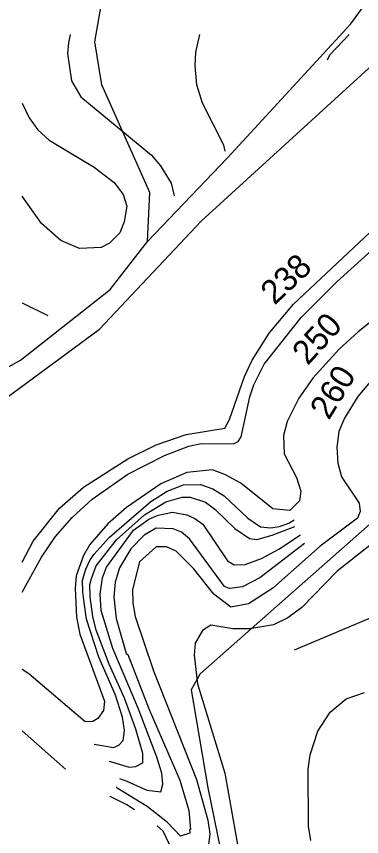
# Model space of a CAD drawing. Extents: x -662500 to -655523, y -1056000 to -1049993.
# Drawn here: x -661594.7 to -661450.5, y -1051348.6 to -1051005.9 of the extents above; entities that cross this region are included whole.
import ezdxf

# ---------------------------------------------------------------- set-up
doc = ezdxf.new("R2010")
doc.units = 0
doc.layers.add('Vrstva 24', color=7, linetype='Continuous')
doc.layers.add('Vrstva 7', color=7, linetype='Continuous')

msp = doc.modelspace()

# ---------------------------------------------------------------- linework, layer by layer
at = {"layer": 'Vrstva 24'}
for points in [[(-661540, -1051100), (-661539, -1051079.5), (-661559, -1051034.5), (-661562, -1051016.5), (-661558, -1050994), (-661542.5, -1050971.5), (-661533.5, -1050952.5), (-661532.5, -1050931), (-661540.5, -1050908.5), (-661567, -1050866), (-661590, -1050833), (-661617.5, -1050785.5), (-661624.5, -1050764.5), (-661629, -1050719.5), (-661632, -1050692), (-661638, -1050674.5), (-661648, -1050652), (-661661, -1050629), (-661670, -1050620.5), (-661686, -1050593.5), (-661692, -1050559)], [(-661540, -1051100), (-661506.5, -1051065), (-661455, -1051009), (-661422.5, -1050964), (-661405.5, -1050923.5), (-661390, -1050874), (-661389, -1050846.5), (-661393, -1050824), (-661398.5, -1050815.5), (-661411, -1050792), (-661463.5, -1050725.5), (-661505, -1050677), (-661536.5, -1050649), (-661556.5, -1050622), (-661579.59, -1050581.23)], [(-661706.5, -1051244.5), (-661560, -1051136.5), (-661517.5, -1051091.5), (-661377.5, -1050963.5), (-661384, -1050954), (-661387.79, -1050951.02), (-661386.97, -1050945.78), (-661365.77, -1050928.71), (-661352.27, -1050921), (-661347.04, -1050913.02), (-661342.09, -1050891.26), (-661341.81, -1050878.87), (-661344.01, -1050864.83), (-661344.43, -1050845.01), (-661345.8, -1050828.76), (-661349.66, -1050812.52)], [(-661946.5, -1051446.5), (-661941, -1051447), (-661917, -1051443), (-661881, -1051429), (-661854.5, -1051410.5), (-661832, -1051383.5), (-661816, -1051347.5), (-661806.5, -1051337.5), (-661799, -1051335), (-661763, -1051328.5), (-661755.5, -1051320.5), (-661751, -1051307), (-661758, -1051253), (-661754.5, -1051239.5), (-661742, -1051226), (-661716, -1051208), (-661698.5, -1051198.5), (-661626.5, -1051168), (-661593, -1051149.5), (-661555.5, -1051120), (-661540, -1051100)], [(-661432.95, -1051183.41), (-661444.24, -1051190.57), (-661443.41, -1051196.35), (-661431.57, -1051204.33), (-661517.9, -1051280.61), (-661521.75, -1051287.21), (-661514.73, -1051328.24), (-661509.5, -1051354.12)]]:
    msp.add_lwpolyline(points, dxfattribs=at)
at = {"layer": 'Vrstva 7'}
for p, q in [((-661572.22, -1051013.4), (-661573, -1051016.87)), ((-661519.71, -1051020.83), (-661518.15, -1051013.46)), ((-661518.15, -1051013.46), (-661518.13, -1051013.4)), ((-661463.73, -1051021.97), (-661455.71, -1051013.4)), ((-661573, -1051016.87), (-661573.42, -1051021.4)), ((-661519.99, -1051026.5), (-661519.71, -1051020.83)), ((-661573.42, -1051021.4), (-661571.72, -1051032.74)), ((-661464.81, -1051024.05), (-661463.73, -1051021.97)), ((-661519.29, -1051034.44), (-661519.99, -1051026.5)), ((-661571.72, -1051032.74), (-661567.75, -1051039.54)), ((-661517.02, -1051042.09), (-661519.29, -1051034.44)), ((-661567.75, -1051039.54), (-661538.28, -1051063.92)), ((-661592.25, -1051042.15), (-661589.44, -1051048.33)), ((-661508, -1051059.65), (-661517.02, -1051042.09)), ((-661589.44, -1051048.33), (-661585.75, -1051053.29)), ((-661585.75, -1051053.29), (-661581.08, -1051057.54)), ((-661581.08, -1051057.54), (-661562.23, -1051068.88)), ((-661507.57, -1051062.25), (-661508, -1051059.65)), ((-661538.28, -1051063.92), (-661534.45, -1051068.31)), ((-661562.23, -1051068.88), (-661553.86, -1051075.25)), ((-661534.45, -1051068.31), (-661530.06, -1051075.54)), ((-661553.86, -1051075.25), (-661550.18, -1051080.35)), ((-661530.06, -1051075.54), (-661528.86, -1051080.92)), ((-661584.19, -1051092.4), (-661592.25, -1051081)), ((-661550.18, -1051080.35), (-661548.59, -1051085.23)), ((-661548.59, -1051085.23), (-661549.67, -1051091.69)), ((-661478.9, -1051126.13), (-661438.22, -1051087.72)), ((-661576.11, -1051099.49), (-661584.19, -1051092.4)), ((-661549.67, -1051091.69), (-661551.46, -1051096.36)), ((-661551.46, -1051096.36), (-661555.77, -1051100.66)), ((-661568.32, -1051102.89), (-661576.11, -1051099.49)), ((-661559.36, -1051102.46), (-661568.32, -1051102.89)), ((-661555.77, -1051100.66), (-661559.36, -1051102.46)), ((-661460.9, -1051116.78), (-661444.74, -1051102.18)), ((-661475.78, -1051131.66), (-661460.9, -1051116.78)), ((-661592.25, -1051125.5), (-661581.6, -1051130.82)), ((-661489.1, -1051138.18), (-661478.9, -1051126.13)), ((-661437.94, -1051126.55), (-661451.97, -1051137.61)), ((-661491.23, -1051151.21), (-661475.78, -1051131.66)), ((-661451.97, -1051137.61), (-661459.91, -1051144.98)), ((-661496.19, -1051149.51), (-661489.1, -1051138.18)), ((-661459.91, -1051144.98), (-661470.82, -1051157.02)), ((-661499.45, -1051156.31), (-661496.19, -1051149.51)), ((-661495.48, -1051159.86), (-661491.23, -1051151.21)), ((-661505.68, -1051174.31), (-661499.45, -1051156.31)), ((-661470.82, -1051157.02), (-661476.77, -1051165.39)), ((-661445.45, -1051156.74), (-661452.11, -1051164.68)), ((-661497.18, -1051164.82), (-661495.48, -1051159.86)), ((-661500.86, -1051181.54), (-661497.18, -1051164.82)), ((-661452.11, -1051164.68), (-661457.64, -1051173.75)), ((-661476.77, -1051165.39), (-661481.59, -1051175.16)), ((-661507.67, -1051177.86), (-661505.68, -1051174.31)), ((-661481.59, -1051175.16), (-661483.15, -1051180.97)), ((-661457.64, -1051173.75), (-661460.05, -1051179.27)), ((-661523.82, -1051180.55), (-661507.67, -1051177.86)), ((-661536.29, -1051184.94), (-661523.82, -1051180.55)), ((-661502.14, -1051183.52), (-661500.86, -1051181.54)), ((-661483.15, -1051180.97), (-661482.86, -1051188.63)), ((-661460.05, -1051179.27), (-661460.83, -1051185.87)), ((-661548.2, -1051190.75), (-661536.29, -1051184.94)), ((-661532.89, -1051189.33), (-661522.69, -1051185.51)), ((-661522.69, -1051185.51), (-661517.59, -1051184.38)), ((-661517.59, -1051184.38), (-661503.98, -1051184.52)), ((-661503.98, -1051184.52), (-661502.14, -1051183.52)), ((-661482.86, -1051188.63), (-661477.76, -1051198.55)), ((-661460.83, -1051185.87), (-661460.47, -1051192.59)), ((-661566.62, -1051202.51), (-661548.2, -1051190.75)), ((-661548.2, -1051197.13), (-661532.89, -1051189.33)), ((-661512.77, -1051195.29), (-661523.54, -1051196.42)), ((-661507.38, -1051197.41), (-661512.77, -1051195.29)), ((-661460.47, -1051192.59), (-661458.92, -1051198.26)), ((-661563.08, -1051207.62), (-661548.2, -1051197.13)), ((-661523.54, -1051196.42), (-661534.31, -1051201.24)), ((-661501.01, -1051200.96), (-661507.38, -1051197.41)), ((-661477.76, -1051198.55), (-661475.92, -1051204.22)), ((-661458.92, -1051198.26), (-661451.55, -1051209.32)), ((-661576.68, -1051211.3), (-661566.62, -1051202.51)), ((-661534.31, -1051201.24), (-661548.76, -1051211.02)), ((-661531.76, -1051204.22), (-661524.95, -1051201.66)), ((-661524.95, -1051201.66), (-661517.87, -1051201.52)), ((-661517.87, -1051201.52), (-661512.63, -1051203.22)), ((-661487.54, -1051211.58), (-661501.01, -1051200.96)), ((-661538.56, -1051208.61), (-661531.76, -1051204.22)), ((-661512.63, -1051203.22), (-661507.95, -1051206.2)), ((-661507.95, -1051206.2), (-661498.03, -1051215.55)), ((-661475.92, -1051204.22), (-661476.49, -1051208.32)), ((-661571.44, -1051215.27), (-661563.08, -1051207.62)), ((-661555.85, -1051223.49), (-661538.56, -1051208.61)), ((-661541.25, -1051214.14), (-661532.33, -1051208.75)), ((-661532.33, -1051208.75), (-661525.52, -1051206.77)), ((-661525.52, -1051206.77), (-661522.12, -1051206.77)), ((-661522.12, -1051206.77), (-661515.74, -1051208.89)), ((-661515.74, -1051208.89), (-661511.78, -1051211.73)), ((-661476.49, -1051208.32), (-661480.46, -1051212.29)), ((-661451.55, -1051209.32), (-661451.12, -1051212.72)), ((-661587.74, -1051225.19), (-661576.68, -1051211.3)), ((-661548.76, -1051211.02), (-661556.56, -1051217.96)), ((-661535.44, -1051214.28), (-661529.49, -1051213)), ((-661529.49, -1051213), (-661523.54, -1051214.14)), ((-661511.78, -1051211.73), (-661503.41, -1051219.8)), ((-661480.46, -1051212.29), (-661487.54, -1051211.58)), ((-661451.12, -1051212.72), (-661452.26, -1051215.55)), ((-661578.38, -1051223.21), (-661571.44, -1051215.27)), ((-661552.86, -1051224.52), (-661541.25, -1051214.14)), ((-661545.79, -1051220.6), (-661539.41, -1051215.98)), ((-661539.41, -1051215.98), (-661535.44, -1051214.28)), ((-661523.54, -1051214.14), (-661520.14, -1051215.69)), ((-661520.14, -1051215.69), (-661516.88, -1051218.1)), ((-661498.03, -1051215.55), (-661492.79, -1051219.09)), ((-661480.89, -1051217.56), (-661478.62, -1051216.19)), ((-661452.26, -1051215.55), (-661467.84, -1051227.17)), ((-661556.56, -1051217.96), (-661563.97, -1051226.57)), ((-661536.29, -1051219.66), (-661541.39, -1051222.64)), ((-661529.21, -1051219.95), (-661536.29, -1051219.66)), ((-661525.81, -1051221.36), (-661529.21, -1051219.95)), ((-661516.88, -1051218.1), (-661506.53, -1051233.41)), ((-661503.41, -1051219.8), (-661497.32, -1051224.05)), ((-661492.79, -1051219.09), (-661488.63, -1051219.61)), ((-661488.63, -1051219.61), (-661484.76, -1051219.04)), ((-661487.81, -1051222.69), (-661478.44, -1051219.04)), ((-661484.76, -1051219.04), (-661480.89, -1051217.56)), ((-661584.19, -1051231.85), (-661578.38, -1051223.21)), ((-661557.12, -1051235.96), (-661545.79, -1051220.6)), ((-661541.39, -1051222.64), (-661546.92, -1051228.31)), ((-661522.4, -1051224.2), (-661525.81, -1051221.36)), ((-661494.34, -1051224.48), (-661487.81, -1051222.69)), ((-661485.06, -1051228.45), (-661476.06, -1051222.5)), ((-661592.25, -1051233.88), (-661587.74, -1051225.19)), ((-661563.97, -1051226.57), (-661566.7, -1051231.13)), ((-661562.33, -1051230.69), (-661555.85, -1051223.49)), ((-661561.38, -1051235.39), (-661552.86, -1051224.52)), ((-661507.81, -1051244.04), (-661522.4, -1051224.2)), ((-661497.32, -1051224.05), (-661494.34, -1051224.48)), ((-661474.36, -1051226.04), (-661493.07, -1051240.49)), ((-661446.44, -1051226.32), (-661460.76, -1051237.66)), ((-661546.92, -1051228.31), (-661551.6, -1051236.24)), ((-661536.29, -1051227.46), (-661543.24, -1051233.83)), ((-661532.04, -1051227.46), (-661536.29, -1051227.46)), ((-661527.93, -1051229.3), (-661532.04, -1051227.46)), ((-661520.7, -1051236.53), (-661527.93, -1051229.3)), ((-661492.36, -1051232.42), (-661485.06, -1051228.45)), ((-661467.84, -1051227.17), (-661487.54, -1051244.75)), ((-661592.25, -1051246.48), (-661584.19, -1051231.85)), ((-661566.7, -1051231.13), (-661569.72, -1051239.63)), ((-661565.76, -1051236.89), (-661564.03, -1051233.15)), ((-661564.03, -1051233.15), (-661562.33, -1051230.69)), ((-661506.53, -1051233.41), (-661503.7, -1051234.97)), ((-661499.16, -1051234.83), (-661492.36, -1051232.42)), ((-661567.05, -1051241.49), (-661565.76, -1051236.89)), ((-661563.36, -1051240.78), (-661561.38, -1051235.39)), ((-661558.68, -1051240.5), (-661557.12, -1051235.96)), ((-661551.6, -1051236.24), (-661553.44, -1051242.2)), ((-661543.24, -1051233.83), (-661546.21, -1051245.31)), ((-661512.2, -1051247.3), (-661520.7, -1051236.53)), ((-661503.7, -1051234.97), (-661499.16, -1051234.83)), ((-661569.72, -1051239.63), (-661570.17, -1051244.88)), ((-661559.68, -1051247.3), (-661558.68, -1051240.5)), ((-661493.07, -1051240.49), (-661500.3, -1051244.18)), ((-661460.76, -1051237.66), (-661475.5, -1051252.82)), ((-661566.91, -1051246.25), (-661567.05, -1051241.49)), ((-661564.03, -1051243.22), (-661563.36, -1051240.78)), ((-661563.93, -1051248.43), (-661564.03, -1051243.22)), ((-661553.44, -1051242.2), (-661554.01, -1051248.43)), ((-661570.17, -1051244.88), (-661569.55, -1051256.91)), ((-661566.36, -1051250.74), (-661566.91, -1051246.25)), ((-661559.25, -1051254.1), (-661559.68, -1051247.3)), ((-661546.21, -1051245.31), (-661546.07, -1051250.98)), ((-661505.11, -1051252.68), (-661512.2, -1051247.3)), ((-661505.68, -1051244.89), (-661507.81, -1051244.04)), ((-661500.3, -1051244.18), (-661505.68, -1051244.89)), ((-661487.54, -1051244.75), (-661497.75, -1051251.27)), ((-661565.49, -1051257.78), (-661566.36, -1051250.74)), ((-661562.79, -1051256.65), (-661563.93, -1051248.43)), ((-661554.01, -1051248.43), (-661553.02, -1051257.5)), ((-661554.43, -1051269.97), (-661559.25, -1051254.1)), ((-661546.07, -1051250.98), (-661545.08, -1051256.65)), ((-661497.75, -1051251.27), (-661505.11, -1051252.68)), ((-661475.5, -1051252.82), (-661481.31, -1051257.22)), ((-661569.55, -1051256.91), (-661568.18, -1051264.02)), ((-661561.38, -1051262.32), (-661562.79, -1051256.65)), ((-661553.02, -1051257.5), (-661548.91, -1051272.1)), ((-661545.08, -1051256.65), (-661537.43, -1051279.32)), ((-661481.31, -1051257.22), (-661487.26, -1051260.05)), ((-661478.61, -1051270.54), (-661440.92, -1051254.67)), ((-661560.24, -1051273.66), (-661565.49, -1051257.78)), ((-661513.48, -1051260.19), (-661517.02, -1051262.46)), ((-661504.27, -1051261.75), (-661513.48, -1051260.19)), ((-661487.26, -1051260.05), (-661497.18, -1051261.75)), ((-661568.18, -1051264.02), (-661557.97, -1051291.94)), ((-661555.99, -1051276.49), (-661561.38, -1051262.32)), ((-661517.02, -1051262.46), (-661519.99, -1051267.7)), ((-661497.18, -1051261.75), (-661504.27, -1051261.75)), ((-661519.99, -1051267.7), (-661520.42, -1051272.81)), ((-661543.8, -1051294.91), (-661554.43, -1051269.97)), ((-661553.3, -1051289.53), (-661560.24, -1051273.66)), ((-661548.91, -1051272.1), (-661548.2, -1051272.52)), ((-661548.2, -1051272.52), (-661539.27, -1051295.48)), ((-661520.42, -1051272.81), (-661519, -1051284.71)), ((-661549.61, -1051290.66), (-661555.99, -1051276.49)), ((-661589.58, -1051280.6), (-661592.25, -1051278.7)), ((-661566.05, -1051300.58), (-661589.58, -1051280.6)), ((-661537.43, -1051279.32), (-661519.43, -1051324.67)), ((-661519, -1051284.71), (-661507.67, -1051322.12)), ((-661456.93, -1051290.95), (-661449.28, -1051288.4)), ((-661557.97, -1051291.94), (-661558.26, -1051295.91)), ((-661550.46, -1051298.6), (-661553.3, -1051289.53)), ((-661544.8, -1051303.7), (-661549.61, -1051290.66)), ((-661463.59, -1051296.61), (-661456.93, -1051290.95)), ((-661536.01, -1051315.32), (-661543.8, -1051294.91)), ((-661558.26, -1051295.91), (-661560.67, -1051299.17)), ((-661549.61, -1051304.27), (-661550.46, -1051298.6)), ((-661539.27, -1051295.48), (-661526.51, -1051324.96)), ((-661468.83, -1051304.55), (-661463.59, -1051296.61)), ((-661562.79, -1051300.44), (-661566.05, -1051300.58)), ((-661560.67, -1051299.17), (-661562.79, -1051300.44)), ((-661574.21, -1051320.43), (-661592.25, -1051304.33)), ((-661550.18, -1051308.38), (-661549.61, -1051304.27)), ((-661541.96, -1051313.9), (-661544.8, -1051303.7)), ((-661471.95, -1051314.47), (-661468.83, -1051304.55)), ((-661551.88, -1051310.36), (-661550.18, -1051308.38)), ((-661562.23, -1051309.94), (-661554.15, -1051311.35)), ((-661554.15, -1051311.35), (-661551.88, -1051310.36)), ((-661541.96, -1051317.73), (-661541.96, -1051313.9)), ((-661534.03, -1051322.12), (-661536.01, -1051315.32)), ((-661472.8, -1051320.42), (-661471.95, -1051314.47)), ((-661555.99, -1051317.02), (-661547.63, -1051319.57)), ((-661547.63, -1051319.57), (-661544.8, -1051319.29)), ((-661544.8, -1051319.29), (-661541.96, -1051317.73)), ((-661533.6, -1051326.66), (-661534.03, -1051322.12)), ((-661507.67, -1051322.12), (-661498.31, -1051374.84)), ((-661472.66, -1051344.23), (-661472.8, -1051320.42)), ((-661551.62, -1051324.35), (-661548.58, -1051325.42)), ((-661548.58, -1051325.42), (-661540.26, -1051329.21)), ((-661526.51, -1051324.96), (-661522.69, -1051337.71)), ((-661519.43, -1051324.67), (-661514.75, -1051341.68)), ((-661552.59, -1051328.36), (-661552.73, -1051327.72)), ((-661540.03, -1051335.99), (-661552.59, -1051328.36)), ((-661540.26, -1051329.21), (-661534.31, -1051329.92)), ((-661534.31, -1051329.92), (-661533.6, -1051326.66)), ((-661548.63, -1051335.23), (-661555.52, -1051331.86)), ((-661545.43, -1051337.32), (-661548.63, -1051335.23)), ((-661531.62, -1051342.67), (-661540.03, -1051335.99)), ((-661522.69, -1051337.71), (-661521.98, -1051345.65)), ((-661526.23, -1051348.34), (-661531.62, -1051342.67)), ((-661514.75, -1051341.68), (-661513.9, -1051347.35)), ((-661533.44, -1051346.35), (-661535.86, -1051344)), ((-661530.77, -1051351.88), (-661533.44, -1051346.35)), ((-661521.98, -1051345.65), (-661522.4, -1051345.65)), ((-661522.4, -1051345.65), (-661522.26, -1051347.06)), ((-661471.67, -1051350.18), (-661472.66, -1051344.23)), ((-661522.26, -1051347.06), (-661526.23, -1051348.34)), ((-661513.9, -1051347.35), (-661514.89, -1051355.28))]:
    msp.add_line(p, q, dxfattribs=at)

# ---------------------------------------------------------------- texts
for s, rotation, p in [('238', 43.3579, (-661486.88, -1051126.79)), ('250', 47.8278, (-661473.01, -1051151.99)), ('260', 58.6431, (-661464.18, -1051174.87))]:
    msp.add_text(s, height=10, rotation=rotation, dxfattribs=at).set_placement(p)

doc.saveas('drawing.dxf')
